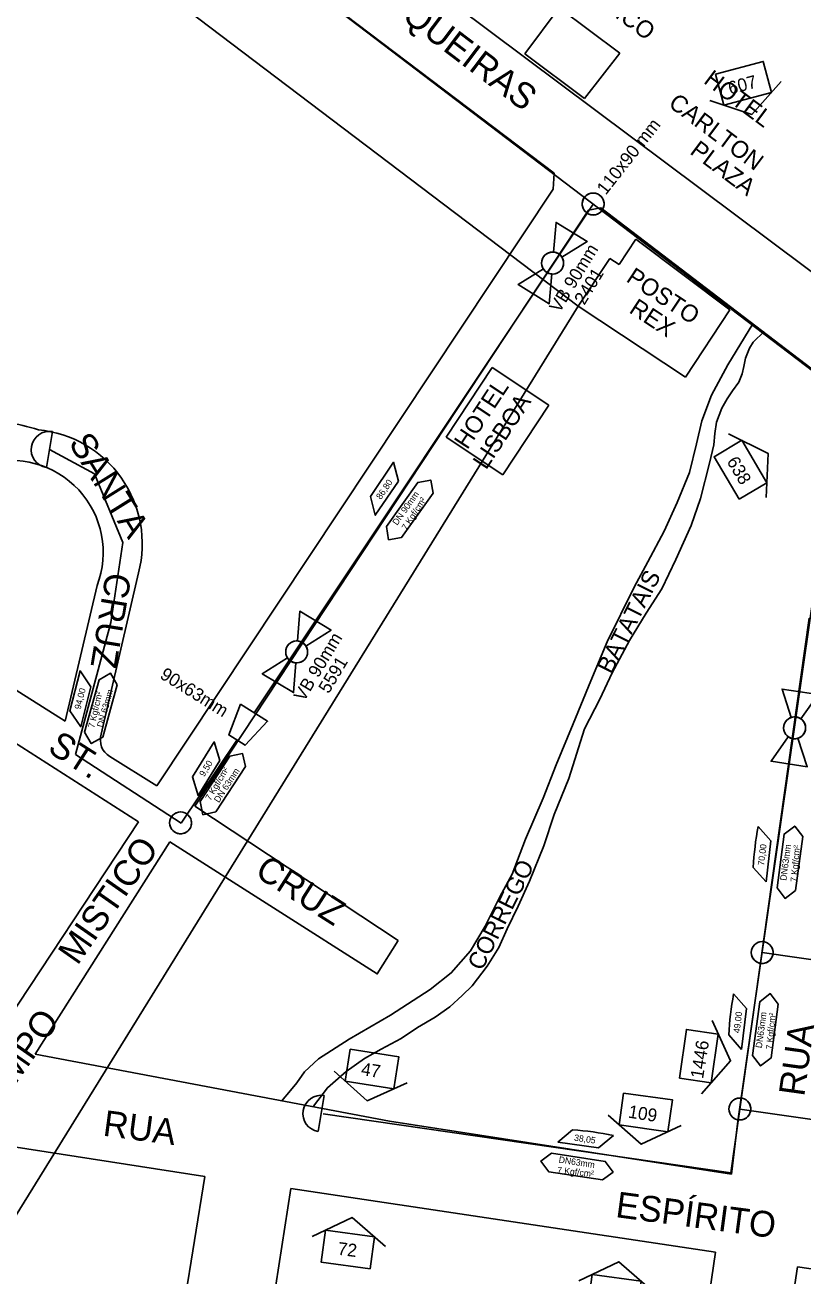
# Model space of a CAD drawing. Extents: x 325709 to 364434, y 7573432 to 7597073.
# Drawn here: x 337977 to 338158.4, y 7589465.9 to 7589757.3 of the extents above; entities that cross this region are included whole.
import ezdxf

# ---------------------------------------------------------------- set-up
doc = ezdxf.new("R2010")
doc.units = 0
for name, color, linetype in [('EDIFEXISTENT', 7, 'Continuous'), ('EDIFIDENTIF', 7, 'Continuous'), ('EDIFOBRAEXIS', 7, 'Continuous'), ('FORMATO', 7, 'Continuous'), ('LIMITE_BAIRROS_MUNICIPIOS', 7, 'Continuous'), ('LOGRADOURO', 7, 'Continuous'), ('LOGRADOURO_TEXTO', 7, 'Continuous'), ('NUM_REF', 7, 'Continuous'), ('SIMBOLO', 7, 'Continuous'), ('TEXTO', 7, 'Continuous'), ('TUBO_PEAD_GN_110', 7, 'Continuous'), ('TUBO_PEAD_GN_63', 7, 'Continuous'), ('TUBO_PEAD_GN_90', 7, 'Continuous'), ('VALVULA_PEAD_63', 7, 'Continuous'), ('VALVULA_PEAD_90', 7, 'Continuous'), ('VES - BLOQUEIIO', 7, 'Continuous')]:
    doc.layers.add(name, color=color, linetype=linetype)

# ---------------------------------------------------------------- blocks, each defined once
blk = doc.blocks.new('VALVULA_PEAD_90')
at = {"layer": 'VALVULA_PEAD_90'}
for points in [[(-1.14, 0.57), (-4.25, 2.13), (-4.25, -2.13), (-1.14, -0.57)], [(-1.14, -0.57), (-4.25, -2.13), (-4.25, 2.13), (-1.14, 0.57)], [(1.14, -0.57), (4.25, -2.13), (4.25, 2.13), (1.14, 0.57)], [(1.14, -0.57), (4.25, -2.13), (4.25, 2.13), (1.14, 0.57)]]:
    blk.add_lwpolyline(points, dxfattribs=at)
blk.add_circle((0, 0), 1.28, dxfattribs=at)
for start, end in [(90, 270), (153.4349, 180), (270, 90), (0, 26.5651), (333.4349, 0), (180, 206.5651)]:
    blk.add_arc((0, 0), 1.28, start, end, dxfattribs=at)
blk = doc.blocks.new('VALVULA_PEAD_DN_63')
at = {"layer": 'VALVULA_PEAD_63'}
for points in [[(-1.14, 0.57), (-4.25, 2.13), (-4.25, -2.13), (-1.14, -0.57)], [(-1.14, -0.57), (-4.25, -2.13), (-4.25, 2.13), (-1.14, 0.57)], [(1.14, -0.57), (4.25, -2.13), (4.25, 2.13), (1.14, 0.57)], [(1.14, -0.57), (4.25, -2.13), (4.25, 2.13), (1.14, 0.57)]]:
    blk.add_lwpolyline(points, dxfattribs=at)
blk.add_circle((0, 0), 1.28, dxfattribs=at)
for start, end in [(90, 270), (153.4349, 206.5651), (270, 90), (0, 26.5651), (333.4349, 0)]:
    blk.add_arc((0, 0), 1.28, start, end, dxfattribs=at)
blk = doc.blocks.new('INTERLIGACAO')
at = {"layer": 'SIMBOLO'}
blk.add_circle((0, 0), 1.28, dxfattribs=at)
for start, end in [(0, 180), (180, 0)]:
    blk.add_arc((0, 0), 1.28, start, end, dxfattribs=at)
blk = doc.blocks.new('NUM_REF')
at = {"layer": 'NUM_REF'}
blk.add_lwpolyline([(-4.3125, 0.9375), (0, 3.75), (4.3125, 0.9375)], dxfattribs=at)
blk.add_lwpolyline([(2.875, -1.875), (2.875, 1.875), (-2.875, 1.875), (-2.875, -1.875)], close=True, dxfattribs=at)

msp = doc.modelspace()

# ---------------------------------------------------------------- linework, layer by layer
at = {"layer": 'EDIFEXISTENT'}
for p, q in [((338093.53, 7589750.59), (338101.54, 7589761.3)), ((338101.54, 7589761.3), (338115.64, 7589750.75)), ((338093.53, 7589750.59), (338107.46, 7589740.16)), ((338115.64, 7589750.75), (338107.46, 7589740.16)), ((338115.51, 7589701.48), (338119.4, 7589707.4)), ((338119.4, 7589707.4), (338141.3, 7589690.91)), ((338105.97, 7589691.77), (338113.33, 7589702.92)), ((338113.33, 7589702.92), (338115.51, 7589701.48)), ((338130.96, 7589675.27), (338105.97, 7589691.77)), ((338141.3, 7589690.91), (338130.96, 7589675.27)), ((338075.18, 7589661.24), (338085.91, 7589677.48)), ((338085.91, 7589677.48), (338099.14, 7589668.74)), ((338099.14, 7589668.74), (338088.41, 7589652.48)), ((338088.41, 7589652.48), (338075.18, 7589661.24))]:
    msp.add_line(p, q, dxfattribs=at)
at = {"layer": 'EDIFOBRAEXIS'}
for points in [[(338146.68, 7589687.63), (338140.82, 7589678.11), (338137.03, 7589671.01), (338134.8, 7589665.04), (338133.54, 7589659.72), (338131.88, 7589653.01), (338129.04, 7589646.04), (338126.03, 7589639.38), (338122.18, 7589632.23), (338118.99, 7589626.32), (338112.74, 7589613.6), (338108.89, 7589604.47), (338104.77, 7589594.5), (338100.82, 7589584.94), (338097.81, 7589577.13), (338093.69, 7589567.64), (338090.55, 7589559.48), (338087.69, 7589554.18), (338084.25, 7589547.32), (338080.83, 7589541.62), (338076.39, 7589536.45), (338071.47, 7589532.58), (338062.2, 7589526.64), (338052.58, 7589521.03), (338045.42, 7589516.46), (338042.2, 7589513.38), (338040.38, 7589510.81), (338038.88, 7589509.08), (338036.83, 7589506.61)], [(338044.3, 7589505.45), (338047.52, 7589509.71), (338051.88, 7589513.48), (338056.15, 7589516.51), (338060.01, 7589518.68), (338064.68, 7589521.15), (338068.51, 7589523.7), (338072.6, 7589526.15), (338076.02, 7589528.57), (338078.89, 7589531.17), (338081.25, 7589533.46), (338084.72, 7589538.04), (338087.46, 7589542.34), (338089.38, 7589546.69), (338091.94, 7589551.98), (338094.6, 7589557.83), (338097.94, 7589566.07), (338100.34, 7589573.37), (338103.78, 7589581.77), (338107.47, 7589593.34), (338111.04, 7589600.26), (338113.9, 7589606.39), (338117.9, 7589613.89), (338121.82, 7589620.26), (338125.45, 7589625.96), (338128.69, 7589632.8), (338132.26, 7589640.66), (338134.45, 7589646.97), (338136.57, 7589655.18), (338137.61, 7589659.48), (338137.78, 7589662.15), (338138.21, 7589664.74), (338139.42, 7589668.02), (338140.66, 7589670.21), (338141.95, 7589672.07), (338143.37, 7589674.05), (338144.16, 7589676.04), (338144.54, 7589677.76), (338144.99, 7589679.65), (338145.9, 7589681.96), (338146.76, 7589683.36), (338149.32, 7589685.88)]]:
    msp.add_lwpolyline(points, dxfattribs=at)
at = {"layer": 'LIMITE_BAIRROS_MUNICIPIOS'}
msp.add_lwpolyline([(337471.68, 7589702.11), (337850.59, 7589885.17), (338105.97, 7589691.77), (337839.73, 7589261.51)], dxfattribs=at)
at = {"layer": 'LOGRADOURO'}
for p, q in [((337996.7, 7589801.26), (338100.34, 7589722.73)), ((338111.28, 7589714.69), (338163.14, 7589675.11)), ((338166.96, 7589667.55), (338143.19, 7589501.91)), ((337994.81, 7589592.1), (338003.49, 7589629.66)), ((337993.87, 7589626.71), (337986.4, 7589595.08)), ((337986.4, 7589595.08), (337957.37, 7589613.36)), ((337955.46, 7589602.34), (338003.49, 7589571.67)), ((338007.74, 7589580.04), (337996.78, 7589586.86)), ((338063.99, 7589544.02), (338016.64, 7589575.28)), ((338003.49, 7589571.67), (337957.37, 7589501.91)), ((337979.37, 7589517.55), (338010.76, 7589567.03)), ((338061.99, 7589501.91), (337979.37, 7589517.55)), ((338141.68, 7589489.55), (338061.99, 7589501.91)), ((338143.19, 7589501.91), (338141.68, 7589489.55)), ((337967.01, 7589497.08), (338018.98, 7589489.01)), ((338018.98, 7589489.01), (338003.02, 7589390.7)), ((338023.74, 7589388.07), (338038.99, 7589486.24)), ((338038.99, 7589486.24), (338137.99, 7589471.37)), ((338137.99, 7589471.37), (338123.5, 7589372.21)), ((338142.4, 7589369.44), (338157.07, 7589467.98)), ((338157.07, 7589467.98), (338257.79, 7589453.14))]:
    msp.add_line(p, q, dxfattribs=at)
for points in [[(338171.42, 7589695.95), (338167.32, 7589694.58), (338019.9, 7589804.84)], [(338100.34, 7589722.73), (338100.12, 7589719), (338007.74, 7589580.04)], [(338016.64, 7589575.28), (338108.34, 7589714.13), (338111.28, 7589714.69)], [(338010.76, 7589567.03), (338059.15, 7589536.21), (338063.99, 7589544.02)]]:
    msp.add_lwpolyline(points, dxfattribs=at)
for centre, radius, start, end in [((337963.92, 7589610.47), 54.96, 72.8158, 88.614), ((337977.67, 7589636.4), 26.69, 345.3724, 84.633), ((337973.77, 7589634.35), 21.5, 339.1906, 106.402), ((337999.11, 7589590.72), 4.51, 162.2412, 239.0186)]:
    msp.add_arc(centre, radius, start, end, dxfattribs=at)
at = {"layer": 'SIMBOLO'}
for p, q in [((338147.89, 7589570.58), (338150.89, 7589567.2)), ((338147.89, 7589570.58), (338147.89, 7589570.58)), ((338150.89, 7589567.2), (338149.74, 7589557.66)), ((338150.89, 7589567.2), (338150.89, 7589567.2)), ((338149.74, 7589557.66), (338146.75, 7589561.04)), ((338146.75, 7589561.04), (338146.75, 7589561.04)), ((338149.74, 7589557.66), (338149.74, 7589557.66)), ((338142.19, 7589531.55), (338145.18, 7589528.17)), ((338142.19, 7589531.55), (338142.19, 7589531.55)), ((338145.18, 7589528.17), (338144.04, 7589518.63)), ((338145.18, 7589528.17), (338145.18, 7589528.17)), ((338144.04, 7589518.63), (338141.04, 7589522.01)), ((338141.04, 7589522.01), (338141.04, 7589522.01)), ((338144.04, 7589518.63), (338144.04, 7589518.63)), ((338101.21, 7589497), (338104.65, 7589499.92)), ((338104.65, 7589499.92), (338104.65, 7589499.92)), ((338114.17, 7589498.6), (338110.73, 7589495.67)), ((338114.17, 7589498.6), (338114.17, 7589498.6)), ((338110.73, 7589495.67), (338101.21, 7589497)), ((338101.21, 7589497), (338101.21, 7589497)), ((338110.73, 7589495.67), (338110.73, 7589495.67))]:
    msp.add_line(p, q, dxfattribs=at)
for points in [[(338064.07, 7589651.05), (338058.67, 7589643.09), (338057.56, 7589647.47), (338062.96, 7589655.42)], [(338061.26, 7589640.43), (338068.56, 7589650.73), (338071.61, 7589651.25), (338071.61, 7589651.25), (338072.13, 7589648.2), (338064.82, 7589637.9), (338061.77, 7589637.38), (338061.77, 7589637.38)], [(337992.39, 7589603.11), (337990.04, 7589593.79), (337987.5, 7589597.53), (337989.86, 7589606.85)], [(337990.94, 7589592.57), (337994.29, 7589604.74), (337996.98, 7589606.27), (337996.98, 7589606.27), (337998.51, 7589603.58), (337995.16, 7589591.4), (337992.47, 7589589.88), (337992.47, 7589589.88)], [(338027.23, 7589599.04), (338024.53, 7589591.89), (338028.35, 7589589.51), (338033.59, 7589595.07)], [(338022.43, 7589585.95), (338017.36, 7589577.79), (338016.07, 7589582.12), (338021.15, 7589590.28)], [(338017.85, 7589576.35), (338024.74, 7589586.93), (338027.76, 7589587.56), (338027.76, 7589587.56), (338028.4, 7589584.54), (338021.51, 7589573.96), (338018.49, 7589573.32), (338018.49, 7589573.32)], [(338152.31, 7589556.27), (338153.97, 7589568.78), (338156.43, 7589570.66), (338156.43, 7589570.66), (338158.31, 7589568.21), (338156.64, 7589555.69), (338154.18, 7589553.81), (338154.18, 7589553.81)], [(338146.6, 7589517.24), (338148.27, 7589529.75), (338150.73, 7589531.63), (338150.73, 7589531.63), (338152.61, 7589529.18), (338150.94, 7589516.66), (338148.48, 7589514.78), (338148.48, 7589514.78)], [(338099.78, 7589494.46), (338112.26, 7589492.55), (338114.09, 7589490.06), (338114.09, 7589490.06), (338111.6, 7589488.23), (338099.12, 7589490.13), (338097.29, 7589492.63), (338097.29, 7589492.63)]]:
    msp.add_lwpolyline(points, close=True, dxfattribs=at)
for centre, start, end in [((338229.12, 7589556), 169.8269, 176.5022), ((338223.42, 7589516.97), 169.8269, 176.5022), ((338098.06, 7589417.66), 78.7446, 85.4199)]:
    msp.add_arc(centre, 82.53, start, end, dxfattribs=at)
at = {"layer": 'TUBO_PEAD_GN_110'}
msp.add_lwpolyline([(337953.1, 7589834.11), (337996.7, 7589801.26), (338185.83, 7589657.54)], dxfattribs=at)
at = {"layer": 'TUBO_PEAD_GN_63'}
for p, q in [((337982.01, 7589654.17), (337983.45, 7589662.56)), ((337993.23, 7589652.76), (337982.73, 7589658.36)), ((337999.8, 7589636.72), (337993.23, 7589652.76)), ((337997.02, 7589618.11), (337999.8, 7589636.72)), ((337988.83, 7589587.32), (337997.02, 7589618.11)), ((338159.8, 7589619.12), (338141.55, 7589489.86)), ((338026.44, 7589590.7), (338013.46, 7589571.36)), ((338013.46, 7589571.36), (337988.83, 7589587.32)), ((338188.9, 7589535.42), (338148.85, 7589541.21)), ((338045.35, 7589499.5), (338046.79, 7589507.88)), ((338141.55, 7589489.89), (338046.5, 7589503.65)), ((338161.05, 7589502.23), (338143.65, 7589504.75))]:
    msp.add_line(p, q, dxfattribs=at)
for centre in [(337982.73, 7589658.36), (338046.07, 7589503.69)]:
    msp.add_arc(centre, 4.25, 80.2367, 260.2367, dxfattribs=at)
at = {"layer": 'TUBO_PEAD_GN_90'}
msp.add_line((338109.45, 7589715.58), (338030.41, 7589597.06), dxfattribs=at)

# ---------------------------------------------------------------- block references
at = {"layer": 'FORMATO'}
for p, xscale, yscale, rotation in [((338144.49, 7589743.71), 1.9999999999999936, 1.9999999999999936, -165.1505588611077), ((338143.78, 7589653.67), 1.9999999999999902, 1.9999999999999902, -59.44247717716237), ((338134.08, 7589517.07), 1.9999999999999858, 1.9999999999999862, -98.26508109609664), ((338057.91, 7589514.07), 1.9999999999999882, 1.999999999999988, 171.09586001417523), ((338121.73, 7589503.95), 1.9999999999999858, 1.999999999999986, 171.92895653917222), ((338052.28, 7589472.01), 1.9999999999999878, 1.9999999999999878, -7.737506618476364), ((338114.42, 7589461.73), 1.9999999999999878, 1.9999999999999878, -7.737506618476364)]:
    msp.add_blockref('NUM_REF', p, dxfattribs=dict(at, xscale=xscale, yscale=yscale, rotation=rotation))
at = {"layer": 'SIMBOLO'}
for p, xscale, yscale, rotation in [((338109.45, 7589715.58), 1.9999999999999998, 2.0000000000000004, 51.808389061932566), ((338013.29, 7589571.41), 2.0000000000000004, 1.9999999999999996, 22.031790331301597), ((338148.85, 7589541.21), 2.0000000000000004, 1.9999999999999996, 22.031790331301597), ((338143.65, 7589504.75), 2.0000000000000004, 1.9999999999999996, 22.031790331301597)]:
    msp.add_blockref('INTERLIGACAO', p, dxfattribs=dict(at, xscale=xscale, yscale=yscale, rotation=rotation))
at = {"layer": 'VALVULA_PEAD_90'}
for p, xscale, yscale, rotation in [((338100.01, 7589701.83), 1.9999999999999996, 2, 58.61392314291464), ((338040.35, 7589611.24), 1.9999999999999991, 1.9999999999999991, 59.005349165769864)]:
    msp.add_blockref('VALVULA_PEAD_90', p, dxfattribs=dict(at, xscale=xscale, yscale=yscale, rotation=rotation))
at = {"layer": 'VES - BLOQUEIIO', "xscale": 1.999999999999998, "yscale": 1.9999999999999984, "rotation": 81.36089406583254}
msp.add_blockref('VALVULA_PEAD_DN_63', (338156.41, 7589593.54), dxfattribs=at)

# ---------------------------------------------------------------- texts
for s, rotation, p in [('607', 14.8494, (338141.37, 7589741.06)), ('110x90 mm', 51.8084, (338112.39, 7589717.52)), ('VB 90mm', 58.6139, (338101.62, 7589690.07)), ('2401', 58.6139, (338107.4, 7589691.87)), ('638', 300.5575, (338140.49, 7589655.65)), ('VB 90mm', 59.0053, (338042.05, 7589599.49)), ('5591', 59.0053, (338047.81, 7589601.33)), ('1446', 80.7773, (338135.06, 7589511.68)), ('47', 350.9718, (338055.23, 7589512.67)), ('109', 350.9713, (338117.5, 7589502.76)), ('72', 352.8157, (338049.78, 7589470.81))]:
    msp.add_text(s, height=3, rotation=rotation).set_placement(p)
at = {"layer": 'EDIFIDENTIF'}
for s, rotation, p in [('MEDICO', 323.1965, (338104.83, 7589766.34)), ('HOTEL', 323.1965, (338134.98, 7589743.9)), (' CARLTON', 323.1965, (338125.56, 7589739.36)), ('PLAZA', 323.1965, (338131.78, 7589727.44)), ('POSTO', 326.5584, (338116.92, 7589697.68)), ('REX', 326.5584, (338117.6, 7589690.44)), ('HOTEL', 56.5584, (338080.13, 7589658.18)), ('LISBOA', 56.5584, (338084.5, 7589653.48)), ('BATATAIS', 63.295, (338113.7, 7589605.87)), ('CORREGO', 63.6693, (338083.56, 7589536.76))]:
    msp.add_text(s, height=4, rotation=rotation, dxfattribs=at).set_placement(p)
at = {"layer": 'LOGRADOURO_TEXTO'}
for s, rotation, p in [('JUNQUEIRAS', 322.8494, (338052.14, 7589768.23)), ('SANTA', 301.9159, (337987.07, 7589659.92)), ('CRUZ', 260.6284, (337995.94, 7589629.98)), ('ST.', 327.5038, (337982.03, 7589588.1)), (' MISTICO', 55.0523, (337987.99, 7589536.2)), ('CRUZ', 327.5038, (338030.32, 7589559.2)), ('CAMPO', 54.9465, (337968.41, 7589501.21)), ('RUA', 82.0986, (338158.64, 7589507.52)), ('RUA', 352.4083, (337995.01, 7589498.56)), ('ESPÍRITO ', 352.4083, (338114.5, 7589479.59))]:
    msp.add_text(s, height=6, rotation=rotation, dxfattribs=at).set_placement(p)
at = {"layer": 'TEXTO'}
for s, height, rotation, p in [('86,80', 1.5, 55.8542, (338059.99, 7589646.61)), ('DN 90mm', 1.5, 54.6613, (338063.76, 7589640.61)), ('7 Kgf/cm²', 1.5, 57.2161, (338065.97, 7589639.43)), ('90x63mm', 3, 328.0164, (338008.27, 7589605.25)), ('94,00', 1.5, 75.7974, (337989.98, 7589597.72)), ('7 Kgf/cm²', 1.5, 77.1594, (337993.19, 7589593.42)), ('DN 63mm', 1.5, 74.6046, (337995.21, 7589593.54)), ('9,50', 1.5, 58.1229, (338018.8, 7589582.04)), ('7 Kgf/cm²', 1.5, 59.4848, (338020.25, 7589576.48)), ('DN 63mm', 1.5, 56.93, (338022.21, 7589575.98)), ('70,00', 1.5, 83.1646, (338149.3, 7589561.39)), ('DN63mm', 1.5, 82.4089, (338154.47, 7589557.88)), ('7 Kgf/cm²', 1.5, 84.9637, (338156.94, 7589557.58)), ('49,00', 1.5, 83.1646, (338143.6, 7589522.36)), ('DN63mm', 1.5, 82.4089, (338148.77, 7589518.86)), ('7 Kgf/cm²', 1.5, 84.9637, (338151.24, 7589518.55)), ('38,05', 1.5, 352.0822, (338104.95, 7589497.37)), ('DN63mm', 1.5, 351.3265, (338101.35, 7589492.26)), ('7 Kgf/cm²', 1.5, 353.8813, (338101, 7589489.8))]:
    msp.add_text(s, height=height, rotation=rotation, dxfattribs=at).set_placement(p)

doc.saveas('drawing.dxf')
